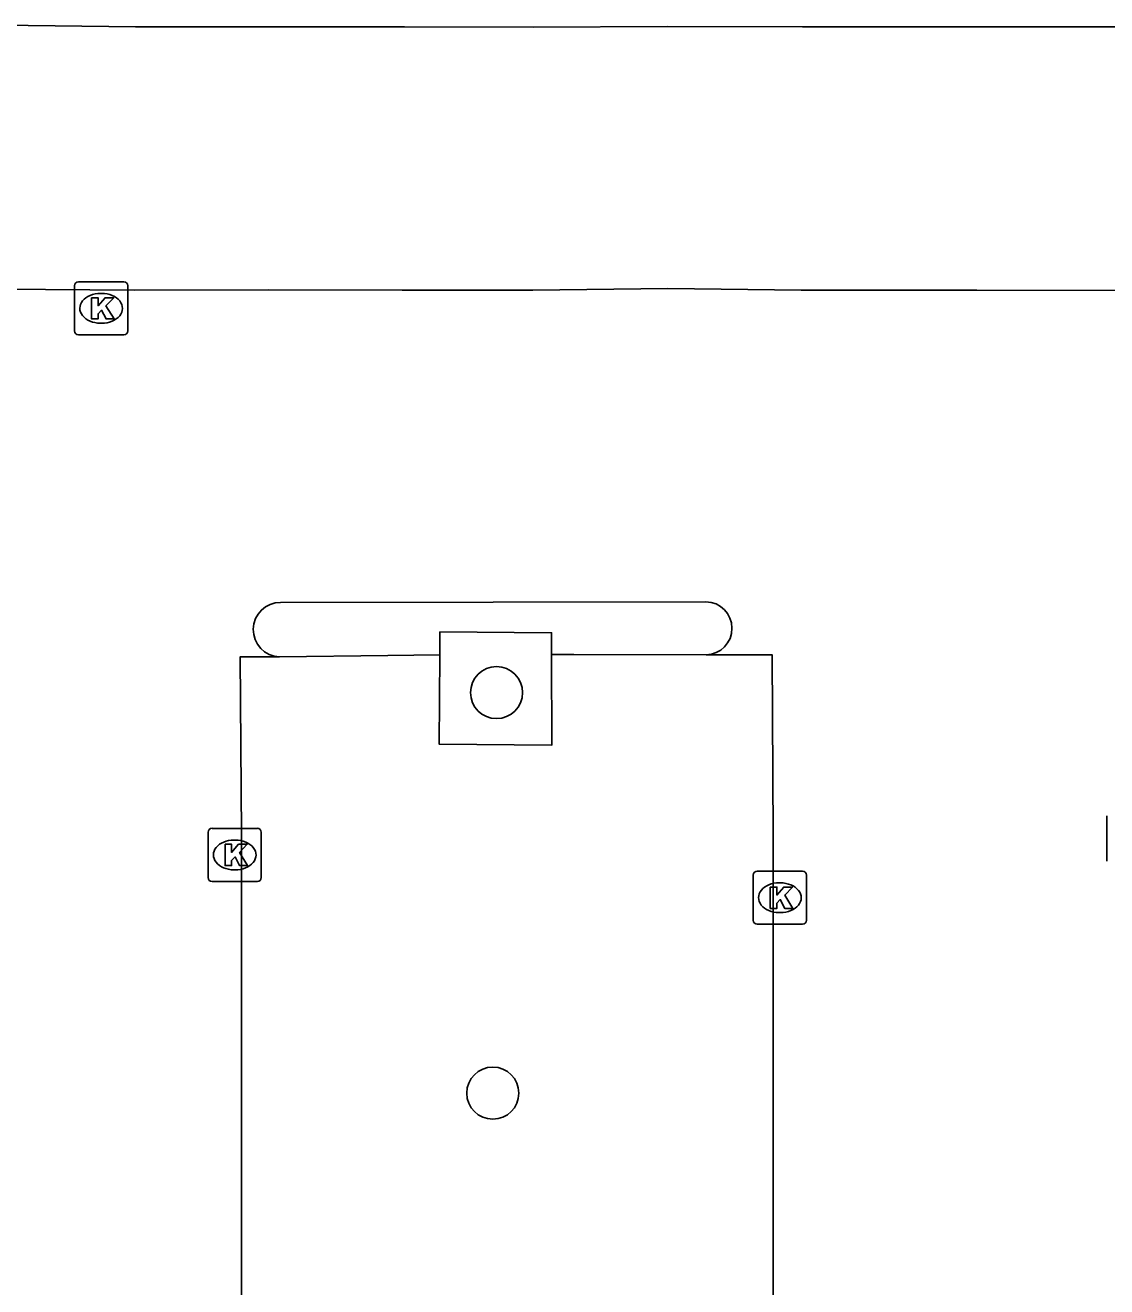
# Model space of a CAD drawing. Extents: x 161477 to 163040, y 383680 to 384868.
# Drawn here: x 161916.8 to 161937.13, y 384499.63 to 384523.35 of the extents above; entities that cross this region are included whole.
import ezdxf

# ---------------------------------------------------------------- set-up
doc = ezdxf.new("R2010")
doc.units = 0
for name, color, linetype in [('IMGEO_Boom', 7, 'Continuous'), ('IMGEO_Kolk', 7, 'Continuous'), ('IMGEO_Parkeervlak_open', 7, 'Continuous'), ('IMGEO_Rijbaan_lokaal_open', 7, 'Continuous'), ('IMGEO_Verkeerseiland_open', 7, 'Continuous')]:
    doc.layers.add(name, color=color, linetype=linetype)

msp = doc.modelspace()

# ---------------------------------------------------------------- linework, layer by layer
at = {"layer": 'IMGEO_Boom'}
for centre in [(161925.66, 384510.8), (161925.59, 384503.27)]:
    msp.add_circle(centre, 0.489, dxfattribs=at)
at = {"layer": 'IMGEO_Kolk'}
for p, q in [((161917.727, 384517.599), (161917.727, 384518.451)), ((161917.802, 384518.525), (161918.654, 384518.525)), ((161918.215, 384518.305), (161918.24, 384518.305)), ((161918.728, 384518.451), (161918.728, 384517.599)), ((161918.238, 384517.745), (161918.213, 384517.745)), ((161918.654, 384517.525), (161917.802, 384517.525)), ((161937.13, 384507.633), (161937.13, 384508.485)), ((161920.237, 384507.322), (161920.237, 384508.174)), ((161920.312, 384508.248), (161921.164, 384508.248)), ((161921.238, 384508.174), (161921.238, 384507.322)), ((161920.725, 384508.028), (161920.75, 384508.028)), ((161920.748, 384507.468), (161920.723, 384507.468)), ((161930.56, 384507.444), (161931.412, 384507.444)), ((161921.164, 384507.248), (161920.312, 384507.248)), ((161930.485, 384506.518), (161930.485, 384507.37)), ((161930.973, 384507.224), (161930.998, 384507.224)), ((161931.486, 384507.37), (161931.486, 384506.518)), ((161931.412, 384506.444), (161930.56, 384506.444)), ((161930.996, 384506.664), (161930.971, 384506.664))]:
    msp.add_line(p, q, dxfattribs=at)
for points in [[(161917.727, 384517.599), (161917.727, 384518.451)], [(161917.802, 384518.525), (161918.654, 384518.525)], [(161918.728, 384518.451), (161918.728, 384517.599)], [(161918.048, 384518.225), (161918.171, 384518.225), (161918.171, 384518.074), (161918.301, 384518.225), (161918.465, 384518.225), (161918.319, 384518.074), (161918.472, 384517.825), (161918.32, 384517.825), (161918.235, 384517.989), (161918.171, 384517.922), (161918.171, 384517.825), (161918.048, 384517.825), (161918.048, 384518.225)], [(161918.654, 384517.525), (161917.802, 384517.525)], [(161937.13, 384507.633), (161937.13, 384508.485)], [(161920.237, 384507.322), (161920.237, 384508.174)], [(161920.312, 384508.248), (161921.164, 384508.248)], [(161921.238, 384508.174), (161921.238, 384507.322)], [(161920.558, 384507.948), (161920.681, 384507.948), (161920.681, 384507.797), (161920.811, 384507.948), (161920.975, 384507.948), (161920.829, 384507.797), (161920.982, 384507.548), (161920.83, 384507.548), (161920.745, 384507.712), (161920.681, 384507.645), (161920.681, 384507.548), (161920.558, 384507.548), (161920.558, 384507.948)], [(161930.56, 384507.444), (161931.412, 384507.444)], [(161921.164, 384507.248), (161920.312, 384507.248)], [(161930.485, 384506.518), (161930.485, 384507.37)], [(161930.806, 384507.144), (161930.929, 384507.144), (161930.929, 384506.993), (161931.059, 384507.144), (161931.223, 384507.144), (161931.077, 384506.993), (161931.23, 384506.744), (161931.078, 384506.744), (161930.993, 384506.908), (161930.929, 384506.841), (161930.929, 384506.744), (161930.806, 384506.744), (161930.806, 384507.144)], [(161931.486, 384507.37), (161931.486, 384506.518)], [(161931.412, 384506.444), (161930.56, 384506.444)]]:
    msp.add_lwpolyline(points, dxfattribs=at)
for centre, start, end in [((161917.804, 384518.449), 91.552, 178.448), ((161917.804, 384518.449), 91.552, 178.448), ((161918.652, 384518.449), 1.552, 88.448), ((161918.652, 384518.449), 1.552, 88.448), ((161917.804, 384517.601), 181.552, 268.448), ((161917.804, 384517.601), 181.552, 268.448), ((161918.652, 384517.601), 271.552, 358.448), ((161918.652, 384517.601), 271.552, 358.448), ((161920.314, 384508.172), 91.552, 178.448), ((161920.314, 384508.172), 91.552, 178.448), ((161921.162, 384508.172), 1.552, 88.448), ((161921.162, 384508.172), 1.552, 88.448), ((161930.562, 384507.368), 91.552, 178.448), ((161930.562, 384507.368), 91.552, 178.448), ((161931.41, 384507.368), 1.552, 88.448), ((161931.41, 384507.368), 1.552, 88.448), ((161920.314, 384507.324), 181.552, 268.448), ((161920.314, 384507.324), 181.552, 268.448), ((161921.162, 384507.324), 271.552, 358.448), ((161921.162, 384507.324), 271.552, 358.448), ((161930.562, 384506.52), 181.552, 268.448), ((161930.562, 384506.52), 181.552, 268.448), ((161931.41, 384506.52), 271.552, 358.448), ((161931.41, 384506.52), 271.552, 358.448)]:
    msp.add_arc(centre, 0.0765, start, end, dxfattribs=at)
for centre, major_axis, ratio, start_param, end_param in [((161918.214, 384518.025), (-0.387, 0.002), 0.722429, 4.712389, 7.853982), ((161918.239, 384518.025), (-0.39, 0.002), 0.717154, 1.570796, 4.712389), ((161920.724, 384507.748), (-0.387, 0.002), 0.722429, 4.712389, 7.853982), ((161920.749, 384507.748), (-0.39, 0.002), 0.717154, 1.570796, 4.712389), ((161930.972, 384506.944), (-0.387, 0.002), 0.722429, 4.712389, 7.853982), ((161930.997, 384506.944), (-0.39, 0.002), 0.717154, 1.570796, 4.712389)]:
    msp.add_ellipse(centre, major_axis=major_axis, ratio=ratio, start_param=start_param, end_param=end_param, dxfattribs=at)
at = {"layer": 'IMGEO_Parkeervlak_open'}
for points in [[(161937.961, 384518.361), (161937.953, 384523.319), (161934.754, 384523.319), (161931.41, 384523.314), (161928.875, 384523.322), (161926.347, 384523.313), (161923.931, 384523.314), (161921.37, 384523.316), (161918.872, 384523.319), (161916.357, 384523.347)], [(161921.581, 384511.473), (161923.615, 384511.496), (161924.592, 384511.508)], [(161924.592, 384511.508), (161924.58, 384509.832), (161926.702, 384509.814), (161926.696, 384511.519)], [(161926.696, 384511.519), (161927.115, 384511.518), (161929.601, 384511.509)]]:
    msp.add_lwpolyline(points, dxfattribs=at)
at = {"layer": 'IMGEO_Rijbaan_lokaal_open'}
for points in [[(161916.341, 384518.382), (161918.855, 384518.366), (161921.37, 384518.374), (161923.887, 384518.365), (161926.34, 384518.369), (161928.883, 384518.397), (161931.389, 384518.368), (161934.686, 384518.363), (161937.961, 384518.361)], [(161929.597, 384512.509), (161921.601, 384512.496)], [(161921.581, 384511.473), (161920.843, 384511.473), (161920.864, 384508.144), (161920.865, 384500), (161920.866, 384488.103), (161920.914, 384468.64)], [(161930.904, 384468.594), (161930.863, 384488.175), (161930.861, 384500), (161930.859, 384508.121), (161930.842, 384511.509), (161929.601, 384511.509)]]:
    msp.add_lwpolyline(points, dxfattribs=at)
for centre, radius, start, end in [((161921.599, 384511.984), 0.512, 89.7271, 268.0329), ((161929.586, 384512.009), 0.5, 271.7384, 88.72)]:
    msp.add_arc(centre, radius, start, end, dxfattribs=at)
at = {"layer": 'IMGEO_Verkeerseiland_open'}
msp.add_lwpolyline([(161924.592, 384511.508), (161924.595, 384511.941), (161926.695, 384511.925), (161926.696, 384511.519)], dxfattribs=at)

doc.saveas('drawing.dxf')
